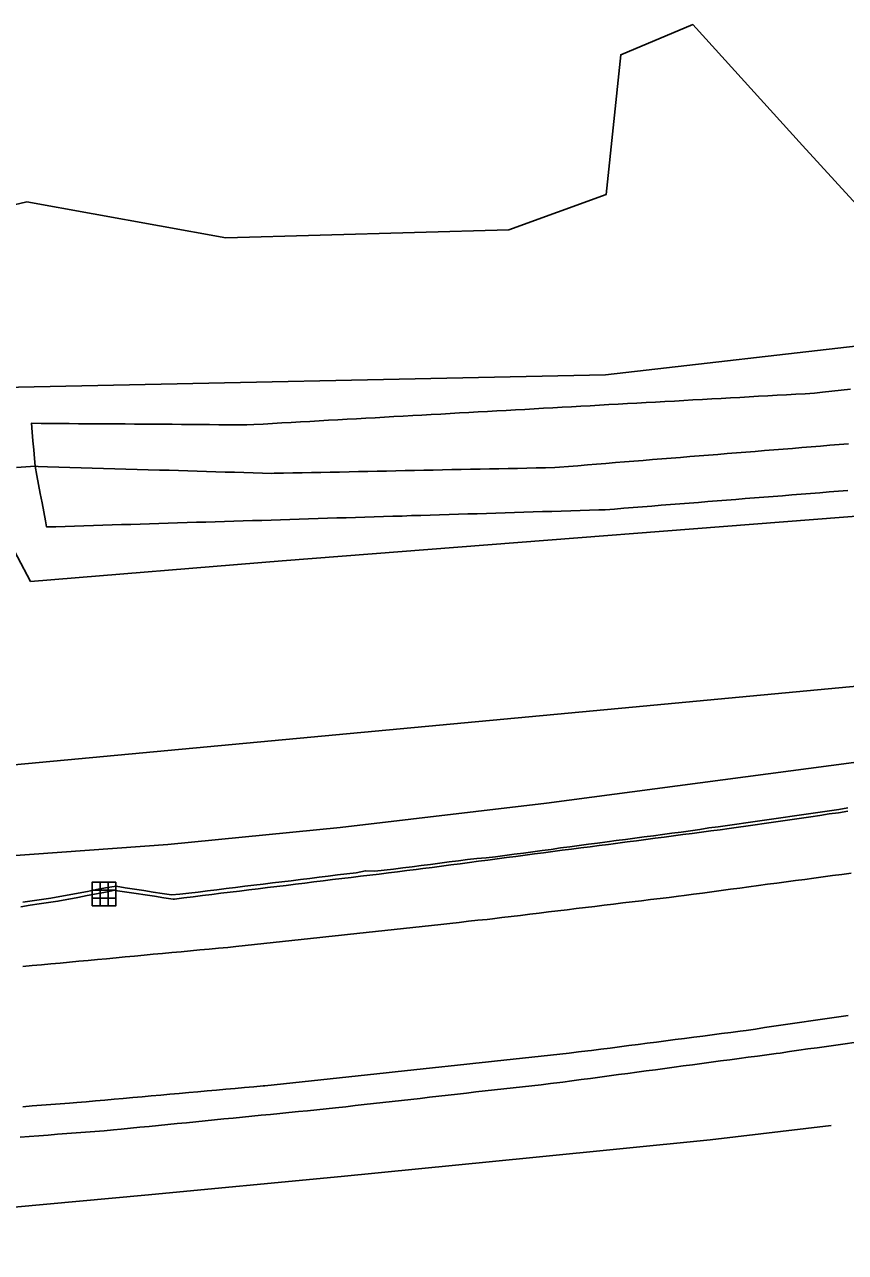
# Model space of a CAD drawing. Extents: x 1901471 to 1963503, y 756461 to 799997.
# Drawn here: x 1930371.3 to 1930459, y 773513.2 to 773644.3 of the extents above; entities that cross this region are included whole.
import ezdxf

# ---------------------------------------------------------------- set-up
doc = ezdxf.new("R2010")
doc.units = 0
for name, color, linetype in [('RD_EX_Conc', 7, 'Continuous'), ('RD_EX_DR_ErosCtrl', 7, 'Continuous'), ('RD_EX_DR_Inlet', 7, 'Continuous'), ('RD_EX_GuardRail', 7, 'Continuous'), ('RD_EX_H2O', 7, 'Continuous'), ('RD_EX_Road', 7, 'Continuous'), ('RD_EX_VEG', 7, 'Continuous')]:
    doc.layers.add(name, color=color, linetype=linetype)

# ---------------------------------------------------------------- blocks, each defined once
blk = doc.blocks.new('DI')
at = {"layer": 'RD_EX_DR_Inlet'}
for p, q in [((-2.54, 0.86), (2.46, 0.86)), ((-0.84, 2.56), (-0.84, -2.44)), ((0.86, 2.56), (0.86, -2.44)), ((-2.54, -0.84), (2.46, -0.84))]:
    blk.add_line(p, q, dxfattribs=at)
blk.add_lwpolyline([(-2.54, -2.44), (-2.54, 2.56), (2.46, 2.56), (2.46, -2.44)], close=True, dxfattribs=at)

msp = doc.modelspace()

# ---------------------------------------------------------------- linework, layer by layer
at = {"layer": 'RD_EX_Conc'}
msp.add_lwpolyline([(1930459.22, 773560.62), (1930458.24, 773560.47), (1930457.25, 773560.33), (1930456.26, 773560.18), (1930455.27, 773560.04), (1930454.28, 773559.89), (1930453.29, 773559.75), (1930452.3, 773559.6), (1930451.31, 773559.46), (1930450.32, 773559.31), (1930449.33, 773559.17), (1930448.34, 773559.02), (1930447.36, 773558.88), (1930446.37, 773558.75), (1930445.38, 773558.62), (1930444.39, 773558.49), (1930443.41, 773558.31), (1930442.42, 773558.18), (1930441.43, 773558.05), (1930440.43, 773557.92), (1930439.44, 773557.79), (1930438.45, 773557.66), (1930437.46, 773557.53), (1930436.47, 773557.4), (1930435.48, 773557.27), (1930434.49, 773557.14), (1930433.5, 773557.01), (1930432.5, 773556.88), (1930431.51, 773556.75), (1930430.52, 773556.62), (1930429.53, 773556.49), (1930428.54, 773556.35), (1930427.55, 773556.2), (1930426.56, 773556.07), (1930425.57, 773555.94), (1930424.58, 773555.81), (1930423.59, 773555.68), (1930422.59, 773555.55), (1930421.6, 773555.42), (1930420.61, 773555.3), (1930419.61, 773555.24), (1930418.62, 773555.12), (1930417.63, 773554.99), (1930416.64, 773554.86), (1930415.65, 773554.73), (1930414.66, 773554.6), (1930413.67, 773554.47), (1930412.68, 773554.34), (1930411.69, 773554.22), (1930410.7, 773554.1), (1930409.71, 773553.98), (1930408.71, 773553.86), (1930407.7, 773553.92), (1930406.72, 773553.71), (1930405.73, 773553.59), (1930404.73, 773553.47), (1930403.74, 773553.35), (1930402.75, 773553.23), (1930401.75, 773553.11), (1930400.76, 773552.99), (1930399.77, 773552.86), (1930398.78, 773552.74), (1930397.78, 773552.62), (1930396.79, 773552.5), (1930395.8, 773552.38), (1930395.8, 773552.38), (1930394.81, 773552.26), (1930393.82, 773552.14), (1930392.82, 773552.01), (1930391.83, 773551.89), (1930390.84, 773551.77), (1930389.85, 773551.65), (1930388.86, 773551.53), (1930387.87, 773551.41), (1930387, 773551.35), (1930386.01, 773551.5), (1930385.02, 773551.65), (1930384.04, 773551.8), (1930383.05, 773551.95), (1930382.06, 773552.11), (1930381.08, 773552.26), (1930379.96, 773552.09), (1930378.98, 773551.91), (1930378.01, 773551.72), (1930377.03, 773551.53), (1930376.05, 773551.34), (1930375.07, 773551.16), (1930374.1, 773551), (1930373.11, 773550.85), (1930372.12, 773550.7), (1930371.13, 773550.55)], dxfattribs=at)
at = {"layer": 'RD_EX_DR_ErosCtrl'}
msp.add_lwpolyline([(1930459.22, 773594.51), (1930458.22, 773594.44), (1930457.22, 773594.36), (1930456.23, 773594.28), (1930455.23, 773594.2), (1930454.23, 773594.12), (1930453.24, 773594.04), (1930452.24, 773593.96), (1930451.24, 773593.88), (1930450.25, 773593.8), (1930449.25, 773593.73), (1930448.25, 773593.65), (1930447.26, 773593.57), (1930446.26, 773593.49), (1930445.26, 773593.41), (1930444.27, 773593.33), (1930443.27, 773593.25), (1930442.27, 773593.17), (1930441.28, 773593.09), (1930440.28, 773593.01), (1930439.28, 773592.94), (1930438.29, 773592.86), (1930437.29, 773592.78), (1930436.29, 773592.7), (1930435.3, 773592.62), (1930434.3, 773592.54), (1930433.3, 773592.46), (1930432.62, 773592.44), (1930431.62, 773592.41), (1930430.62, 773592.38), (1930429.62, 773592.35), (1930428.62, 773592.32), (1930427.62, 773592.29), (1930426.62, 773592.26), (1930425.62, 773592.23), (1930424.62, 773592.19), (1930424.62, 773592.19), (1930423.63, 773592.16), (1930422.63, 773592.13), (1930421.63, 773592.1), (1930420.63, 773592.07), (1930419.63, 773592.04), (1930418.63, 773592.01), (1930417.63, 773591.98), (1930416.63, 773591.95), (1930415.63, 773591.92), (1930414.63, 773591.89), (1930413.63, 773591.86), (1930412.63, 773591.83), (1930411.63, 773591.79), (1930410.63, 773591.76), (1930409.63, 773591.73), (1930408.63, 773591.7), (1930407.64, 773591.67), (1930406.64, 773591.64), (1930405.64, 773591.61), (1930404.64, 773591.58), (1930403.64, 773591.55), (1930402.64, 773591.52), (1930401.64, 773591.49), (1930400.64, 773591.46), (1930399.64, 773591.42), (1930398.64, 773591.39), (1930397.64, 773591.36), (1930396.64, 773591.33), (1930395.64, 773591.3), (1930394.64, 773591.27), (1930393.64, 773591.24), (1930392.64, 773591.21), (1930391.64, 773591.18), (1930390.65, 773591.15), (1930389.65, 773591.12), (1930388.65, 773591.09), (1930387.65, 773591.05), (1930386.65, 773591.02), (1930385.65, 773590.99), (1930384.65, 773590.96), (1930383.65, 773590.93), (1930382.65, 773590.9), (1930381.65, 773590.87), (1930380.65, 773590.84), (1930379.65, 773590.81), (1930378.65, 773590.78), (1930377.65, 773590.75), (1930376.65, 773590.72), (1930375.65, 773590.69), (1930374.66, 773590.65), (1930373.66, 773590.62), (1930373.53, 773591.27), (1930373.35, 773592.24), (1930373.17, 773593.21), (1930372.98, 773594.18), (1930372.8, 773595.15), (1930372.61, 773596.12), (1930372.43, 773597.1), (1930372.36, 773597.92), (1930372.28, 773598.86), (1930372.2, 773599.81), (1930372.12, 773600.75), (1930372.04, 773601.69), (1930373.06, 773601.68), (1930373.06, 773601.68), (1930374.06, 773601.68), (1930375.06, 773601.67), (1930376.06, 773601.66), (1930377.06, 773601.65), (1930378.06, 773601.65), (1930379.06, 773601.64), (1930380.06, 773601.63), (1930381.06, 773601.62), (1930382.06, 773601.62), (1930383.06, 773601.61), (1930384.06, 773601.6), (1930385.06, 773601.59), (1930386.05, 773601.59), (1930387.05, 773601.58), (1930388.05, 773601.57), (1930389.05, 773601.56), (1930390.05, 773601.56), (1930391.05, 773601.55), (1930392.05, 773601.54), (1930393.05, 773601.53), (1930394.05, 773601.53), (1930395.05, 773601.52), (1930395.78, 773601.56), (1930396.78, 773601.61), (1930397.78, 773601.67), (1930398.77, 773601.73), (1930399.77, 773601.78), (1930400.77, 773601.84), (1930401.77, 773601.89), (1930402.77, 773601.95), (1930403.76, 773602.01), (1930404.76, 773602.06), (1930405.76, 773602.12), (1930406.76, 773602.17), (1930407.76, 773602.23), (1930408.75, 773602.29), (1930409.75, 773602.34), (1930410.75, 773602.4), (1930411.75, 773602.45), (1930412.75, 773602.51), (1930413.74, 773602.56), (1930414.74, 773602.62), (1930415.74, 773602.68), (1930416.74, 773602.73), (1930417.74, 773602.79), (1930418.73, 773602.84), (1930419.73, 773602.9), (1930420.73, 773602.96), (1930421.73, 773603.01), (1930422.72, 773603.07), (1930423.72, 773603.12), (1930424.72, 773603.18), (1930425.72, 773603.23), (1930426.72, 773603.29), (1930427.71, 773603.35), (1930428.71, 773603.4), (1930429.71, 773603.46), (1930430.71, 773603.51), (1930431.71, 773603.57), (1930432.7, 773603.63), (1930433.7, 773603.68), (1930434.7, 773603.74), (1930435.7, 773603.79), (1930436.7, 773603.85), (1930436.7, 773603.85), (1930437.69, 773603.91), (1930438.69, 773603.96), (1930439.69, 773604.02), (1930440.69, 773604.07), (1930441.69, 773604.13), (1930442.68, 773604.18), (1930443.68, 773604.24), (1930444.68, 773604.3), (1930445.68, 773604.35), (1930446.68, 773604.41), (1930447.67, 773604.46), (1930448.67, 773604.52), (1930449.67, 773604.58), (1930450.67, 773604.63), (1930451.67, 773604.69), (1930452.66, 773604.74), (1930453.66, 773604.8), (1930454.66, 773604.85), (1930455.66, 773604.91), (1930456.51, 773605.01), (1930457.5, 773605.12), (1930458.5, 773605.23), (1930459.49, 773605.34)], dxfattribs=at)
at = {"layer": 'RD_EX_GuardRail'}
for points in [[(1930741.56, 773635.21), (1930703.92, 773623.33), (1930665.24, 773611.33), (1930639.41, 773603.36), (1930618.54, 773597.66), (1930593.18, 773591.18), (1930567.56, 773585.21), (1930541.99, 773579.77), (1930523.37, 773576.25), (1930493.02, 773570.54), (1930462.27, 773565.78), (1930427.03, 773561.13), (1930405.01, 773558.53), (1930386.61, 773556.72), (1930357.52, 773554.61), (1930332.5, 773552.68), (1930311.93, 773551.84), (1930287.3, 773550.8), (1930262.8, 773550.54), (1930248.35, 773550.58), (1930225.11, 773550.73), (1930197.47, 773551.54)], [(1929991.92, 773530.29), (1929993.85, 773530.45), (1930031.9, 773526.68), (1930080.41, 773522.5), (1930119.91, 773519.04), (1930150.76, 773516.78), (1930175.72, 773515.27), (1930196.84, 773514.08), (1930214.09, 773513.75), (1930233.91, 773513.35), (1930255.53, 773513.17), (1930273.61, 773513.43), (1930293.85, 773513.97), (1930313.31, 773514.69), (1930331.8, 773515.65), (1930351.03, 773516.73), (1930366.68, 773517.69), (1930384.16, 773519.3), (1930405.13, 773521.27), (1930425.59, 773523.29), (1930444.52, 773525.2), (1930457.44, 773526.71)]]:
    msp.add_lwpolyline(points, dxfattribs=at)
at = {"layer": 'RD_EX_H2O'}
msp.add_lwpolyline([(1930459.3, 773599.5), (1930458.3, 773599.42), (1930457.31, 773599.34), (1930456.31, 773599.25), (1930455.31, 773599.17), (1930454.32, 773599.09), (1930453.32, 773599.01), (1930452.32, 773598.93), (1930451.33, 773598.85), (1930450.33, 773598.77), (1930449.33, 773598.69), (1930448.34, 773598.61), (1930447.34, 773598.53), (1930446.34, 773598.45), (1930445.35, 773598.37), (1930444.35, 773598.29), (1930443.35, 773598.21), (1930442.36, 773598.13), (1930441.36, 773598.05), (1930440.36, 773597.97), (1930439.37, 773597.89), (1930438.37, 773597.81), (1930437.37, 773597.73), (1930437.37, 773597.73), (1930436.38, 773597.65), (1930435.38, 773597.57), (1930434.39, 773597.49), (1930433.39, 773597.41), (1930432.39, 773597.32), (1930431.4, 773597.24), (1930430.4, 773597.16), (1930429.4, 773597.08), (1930428.41, 773597), (1930427.94, 773596.97), (1930426.94, 773596.94), (1930425.94, 773596.92), (1930424.94, 773596.9), (1930423.94, 773596.88), (1930422.94, 773596.86), (1930421.94, 773596.84), (1930420.94, 773596.82), (1930419.94, 773596.8), (1930418.94, 773596.78), (1930417.94, 773596.76), (1930416.94, 773596.74), (1930415.94, 773596.72), (1930414.94, 773596.7), (1930413.94, 773596.68), (1930412.94, 773596.66), (1930411.94, 773596.64), (1930410.95, 773596.61), (1930409.95, 773596.59), (1930408.95, 773596.57), (1930407.95, 773596.55), (1930406.95, 773596.53), (1930405.95, 773596.51), (1930404.95, 773596.49), (1930403.95, 773596.47), (1930402.95, 773596.45), (1930401.95, 773596.43), (1930400.95, 773596.41), (1930399.95, 773596.39), (1930398.95, 773596.37), (1930397.95, 773596.35), (1930397.72, 773596.34), (1930396.72, 773596.37), (1930395.72, 773596.4), (1930394.72, 773596.43), (1930393.73, 773596.46), (1930392.73, 773596.49), (1930391.73, 773596.52), (1930390.73, 773596.55), (1930389.73, 773596.58), (1930388.73, 773596.61), (1930387.73, 773596.64), (1930386.73, 773596.67), (1930385.73, 773596.7), (1930373.74, 773597.06), (1930372.74, 773597.09), (1930372.43, 773597.1), (1930371.43, 773597.04), (1930370.43, 773596.98)], dxfattribs=at)
at = {"layer": 'RD_EX_Road'}
for points in [[(1930370.9, 773550.08), (1930371.89, 773550.23), (1930372.88, 773550.38), (1930373.87, 773550.52), (1930374.86, 773550.67), (1930375.04, 773550.71), (1930376.02, 773550.9), (1930377, 773551.08), (1930377.98, 773551.27), (1930378.97, 773551.46), (1930379.95, 773551.65), (1930380.93, 773551.84), (1930381.24, 773551.79), (1930382.22, 773551.64), (1930383.21, 773551.49), (1930384.2, 773551.34), (1930385.19, 773551.19), (1930386.18, 773551.04), (1930387.17, 773550.88), (1930387.32, 773550.9), (1930388.31, 773551.02), (1930389.3, 773551.15), (1930390.3, 773551.27), (1930391.29, 773551.39), (1930392.28, 773551.51), (1930393.27, 773551.63), (1930394.27, 773551.75), (1930395.26, 773551.87), (1930396.25, 773552), (1930397.24, 773552.12), (1930398.24, 773552.24), (1930399.23, 773552.36), (1930400.22, 773552.48), (1930401.22, 773552.6), (1930402.21, 773552.72), (1930403.2, 773552.85), (1930404.19, 773552.97), (1930405.19, 773553.09), (1930406.18, 773553.21), (1930407.17, 773553.33), (1930408.16, 773553.45), (1930409.16, 773553.57), (1930410.15, 773553.7), (1930411.14, 773553.82), (1930412.13, 773553.94), (1930413.13, 773554.06), (1930413.84, 773554.15), (1930414.83, 773554.28), (1930415.82, 773554.41), (1930416.81, 773554.54), (1930417.81, 773554.67), (1930418.8, 773554.8), (1930419.79, 773554.93), (1930420.78, 773555.06), (1930421.77, 773555.19), (1930422.76, 773555.32), (1930423.75, 773555.45), (1930424.75, 773555.58), (1930425.74, 773555.71), (1930426.73, 773555.84), (1930427.72, 773555.97), (1930428.71, 773556.1), (1930429.7, 773556.23), (1930430.7, 773556.36), (1930431.69, 773556.49), (1930432.68, 773556.62), (1930433.67, 773556.74), (1930434.66, 773556.87), (1930435.65, 773557), (1930436.64, 773557.13), (1930437.64, 773557.26), (1930438.63, 773557.39), (1930439.62, 773557.52), (1930440.61, 773557.65), (1930441.6, 773557.78), (1930442.59, 773557.91), (1930443.59, 773558.04), (1930444.58, 773558.17), (1930445.57, 773558.3), (1930446.56, 773558.43), (1930447.55, 773558.56), (1930448.32, 773558.67), (1930449.31, 773558.82), (1930450.3, 773558.96), (1930451.29, 773559.11), (1930452.28, 773559.25), (1930453.27, 773559.4), (1930454.26, 773559.54), (1930455.25, 773559.69), (1930456.24, 773559.83), (1930457.23, 773559.98), (1930458.22, 773560.12), (1930459.21, 773560.27)], [(1930371.11, 773543.7), (1930372.11, 773543.79), (1930373.1, 773543.89), (1930374.1, 773543.98), (1930375.09, 773544.07), (1930376.09, 773544.16), (1930377.09, 773544.26), (1930378.08, 773544.35), (1930379.08, 773544.44), (1930380.07, 773544.53), (1930381.07, 773544.63), (1930382.06, 773544.72), (1930383.06, 773544.81), (1930384.06, 773544.9), (1930385.05, 773545), (1930386.05, 773545.09), (1930387.04, 773545.18), (1930388.04, 773545.27), (1930389.03, 773545.37), (1930390.03, 773545.46), (1930391.03, 773545.55), (1930392.02, 773545.64), (1930393.02, 773545.74), (1930393.87, 773545.83), (1930394.86, 773545.94), (1930395.86, 773546.04), (1930396.85, 773546.15), (1930397.85, 773546.26), (1930398.84, 773546.37), (1930399.84, 773546.47), (1930400.83, 773546.58), (1930401.82, 773546.69), (1930402.82, 773546.8), (1930403.81, 773546.9), (1930404.81, 773547.01), (1930405.8, 773547.12), (1930406.79, 773547.23), (1930407.79, 773547.33), (1930408.78, 773547.44), (1930409.78, 773547.55), (1930410.77, 773547.66), (1930411.76, 773547.76), (1930412.76, 773547.87), (1930413.75, 773547.98), (1930414.75, 773548.09), (1930415.74, 773548.19), (1930416.73, 773548.3), (1930417.73, 773548.41), (1930418.72, 773548.52), (1930419.72, 773548.63), (1930420.71, 773548.73), (1930421.29, 773548.8), (1930422.28, 773548.92), (1930423.27, 773549.04), (1930424.26, 773549.16), (1930425.26, 773549.28), (1930426.25, 773549.4), (1930427.24, 773549.52), (1930428.24, 773549.64), (1930429.23, 773549.76), (1930430.22, 773549.88), (1930431.21, 773550), (1930432.21, 773550.12), (1930433.2, 773550.24), (1930434.19, 773550.36), (1930435.18, 773550.48), (1930436.18, 773550.6), (1930437.17, 773550.72), (1930438.16, 773550.84), (1930439.16, 773550.96), (1930440.15, 773551.08), (1930441.14, 773551.2), (1930441.73, 773551.28), (1930442.72, 773551.41), (1930443.71, 773551.54), (1930444.7, 773551.68), (1930445.69, 773551.81), (1930446.68, 773551.94), (1930447.67, 773552.07), (1930448.66, 773552.21), (1930449.66, 773552.34), (1930450.65, 773552.47), (1930451.64, 773552.6), (1930452.63, 773552.74), (1930453.62, 773552.87), (1930454.61, 773553), (1930455.6, 773553.13), (1930456.59, 773553.27), (1930457.58, 773553.4), (1930458.58, 773553.53), (1930459.57, 773553.66)], [(1930459.24, 773538.48), (1930458.25, 773538.33), (1930457.26, 773538.18), (1930456.27, 773538.04), (1930455.28, 773537.89), (1930454.29, 773537.75), (1930453.3, 773537.6), (1930452.31, 773537.46), (1930451.32, 773537.31), (1930450.33, 773537.17), (1930449.34, 773537.02), (1930448.35, 773536.88), (1930447.72, 773536.79), (1930446.72, 773536.66), (1930445.73, 773536.53), (1930444.74, 773536.4), (1930443.75, 773536.27), (1930442.76, 773536.14), (1930441.77, 773536.02), (1930440.77, 773535.89), (1930439.78, 773535.76), (1930438.79, 773535.63), (1930437.8, 773535.5), (1930436.81, 773535.37), (1930435.82, 773535.25), (1930434.82, 773535.12), (1930433.83, 773534.99), (1930432.84, 773534.86), (1930431.85, 773534.73), (1930431.44, 773534.68), (1930430.45, 773534.57), (1930429.45, 773534.46), (1930428.46, 773534.35), (1930427.47, 773534.24), (1930426.47, 773534.14), (1930425.48, 773534.03), (1930424.48, 773533.92), (1930423.49, 773533.81), (1930422.5, 773533.7), (1930421.5, 773533.59), (1930420.51, 773533.48), (1930419.51, 773533.37), (1930418.52, 773533.26), (1930417.53, 773533.16), (1930416.53, 773533.05), (1930415.87, 773532.97), (1930414.87, 773532.87), (1930413.88, 773532.76), (1930412.88, 773532.66), (1930411.89, 773532.55), (1930410.89, 773532.45), (1930409.9, 773532.34), (1930408.91, 773532.23), (1930407.91, 773532.13), (1930406.92, 773532.02), (1930405.92, 773531.92), (1930404.93, 773531.81), (1930403.93, 773531.71), (1930402.94, 773531.6), (1930401.94, 773531.49), (1930400.95, 773531.39), (1930399.96, 773531.28), (1930398.96, 773531.18), (1930397.97, 773531.07), (1930396.97, 773530.97), (1930396.8, 773530.95), (1930395.8, 773530.86), (1930394.8, 773530.77), (1930393.81, 773530.68), (1930392.81, 773530.59), (1930391.81, 773530.5), (1930390.82, 773530.41), (1930389.82, 773530.32), (1930388.83, 773530.24), (1930387.83, 773530.15), (1930386.83, 773530.06), (1930385.84, 773529.97), (1930384.84, 773529.88), (1930383.85, 773529.79), (1930382.85, 773529.7), (1930381.85, 773529.61), (1930380.86, 773529.52), (1930379.86, 773529.44), (1930378.87, 773529.35), (1930377.87, 773529.26), (1930376.87, 773529.17), (1930376.11, 773529.1), (1930375.11, 773529.03), (1930374.12, 773528.95), (1930373.12, 773528.88), (1930372.12, 773528.81), (1930371.12, 773528.73)], [(1930459.91, 773535.6), (1930458.92, 773535.45), (1930457.93, 773535.31), (1930456.94, 773535.17), (1930455.95, 773535.03), (1930454.96, 773534.89), (1930453.97, 773534.75), (1930452.98, 773534.61), (1930451.99, 773534.46), (1930451.56, 773534.4), (1930450.57, 773534.27), (1930449.58, 773534.14), (1930448.59, 773534.01), (1930447.6, 773533.87), (1930446.61, 773533.74), (1930445.62, 773533.61), (1930444.63, 773533.47), (1930443.64, 773533.34), (1930442.64, 773533.21), (1930441.65, 773533.08), (1930440.66, 773532.94), (1930439.67, 773532.81), (1930438.68, 773532.68), (1930437.69, 773532.55), (1930436.7, 773532.41), (1930435.71, 773532.28), (1930434.72, 773532.15), (1930433.72, 773532.01), (1930432.73, 773531.88), (1930431.74, 773531.75), (1930430.75, 773531.62), (1930429.76, 773531.48), (1930428.77, 773531.35), (1930428.45, 773531.31), (1930427.46, 773531.2), (1930426.46, 773531.08), (1930425.47, 773530.97), (1930424.47, 773530.86), (1930423.48, 773530.75), (1930422.49, 773530.63), (1930421.49, 773530.52), (1930420.5, 773530.41), (1930419.51, 773530.3), (1930418.51, 773530.18), (1930417.52, 773530.07), (1930416.53, 773529.96), (1930415.53, 773529.85), (1930414.54, 773529.73), (1930413.55, 773529.62), (1930412.55, 773529.51), (1930411.56, 773529.4), (1930410.56, 773529.28), (1930409.57, 773529.17), (1930409.57, 773529.17), (1930408.58, 773529.06), (1930407.58, 773528.95), (1930406.59, 773528.84), (1930405.6, 773528.72), (1930404.52, 773528.6), (1930403.52, 773528.5), (1930402.53, 773528.4), (1930401.53, 773528.3), (1930400.54, 773528.21), (1930399.54, 773528.11), (1930398.55, 773528.01), (1930397.55, 773527.91), (1930396.56, 773527.81), (1930395.56, 773527.71), (1930394.57, 773527.61), (1930393.57, 773527.51), (1930392.58, 773527.42), (1930391.58, 773527.32), (1930390.59, 773527.22), (1930389.59, 773527.12), (1930388.6, 773527.02), (1930387.6, 773526.92), (1930386.61, 773526.82), (1930385.61, 773526.72), (1930384.62, 773526.63), (1930383.62, 773526.53), (1930382.63, 773526.43), (1930381.63, 773526.33), (1930380.79, 773526.25), (1930379.79, 773526.17), (1930378.79, 773526.09), (1930377.8, 773526.01), (1930376.8, 773525.93), (1930375.8, 773525.86), (1930374.81, 773525.78), (1930373.81, 773525.7), (1930372.81, 773525.62), (1930371.81, 773525.54), (1930370.82, 773525.47)]]:
    msp.add_lwpolyline(points, dxfattribs=at)
at = {"layer": 'RD_EX_VEG'}
for points in [[(1930523.94, 773617.9), (1930516.09, 773623.28), (1930505.97, 773626.91), (1930491.54, 773626.23), (1930468.57, 773615.82), (1930454.37, 773631.36), (1930442.67, 773644.26), (1930434.96, 773641.03), (1930433.4, 773626.1), (1930423, 773622.35), (1930392.8, 773621.5), (1930371.54, 773625.32), (1930339.95, 773617.91), (1930311.67, 773623.09), (1930287.21, 773623.57), (1930261.86, 773620.31), (1930240.18, 773613.06), (1930215.7, 773611.39), (1930193.12, 773620.19)], [(1930468.57, 773615.82), (1930462.48, 773610.2), (1930433.33, 773606.87), (1930368.95, 773605.51), (1930364.67, 773603.25), (1930367.72, 773592.71), (1930371.95, 773584.81), (1930398.81, 773587.02), (1930471.09, 773592.62), (1930502.62, 773595.41), (1930510.93, 773592.44), (1930510.18, 773583.99), (1930492.81, 773576.7), (1930436.23, 773571.39), (1930359.09, 773564.21), (1930287.41, 773557.94), (1930226.76, 773557.22), (1930139.95, 773562.1)]]:
    msp.add_lwpolyline(points, dxfattribs=at)

# ---------------------------------------------------------------- block references
at = {"layer": 'RD_EX_DR_Inlet', "xscale": 0.5039370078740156, "yscale": 0.5039370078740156}
msp.add_blockref('DI', (1930379.8, 773551.4), dxfattribs=at)

doc.saveas('drawing.dxf')
